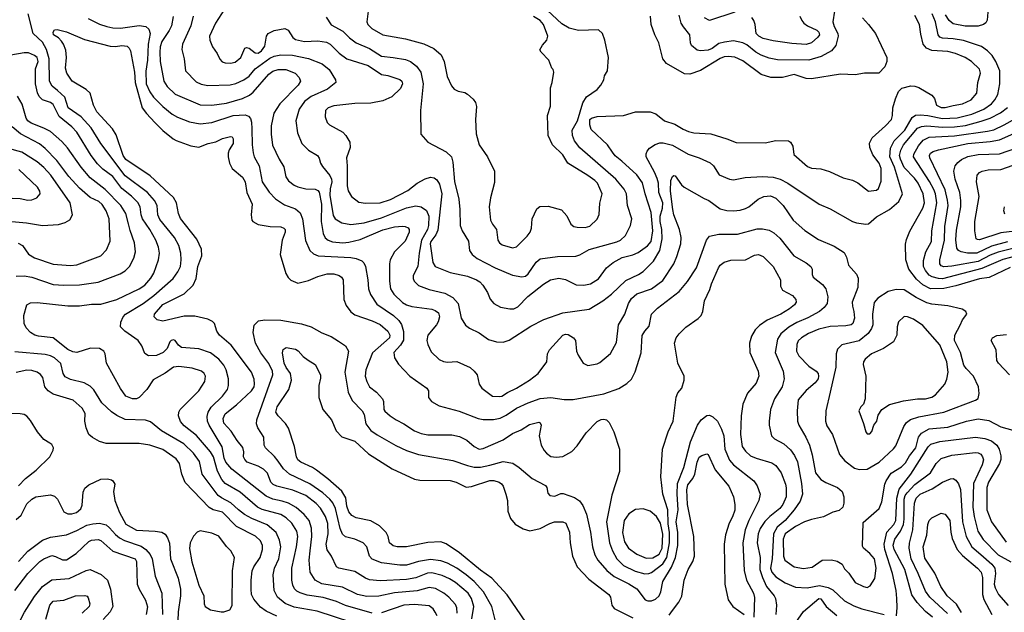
# Model space of a CAD drawing. Extents: x 997026 to 1115308, y 536381 to 619039.
# Tile 468 of 484: x 1073912 to 1081351, y 580351 to 584830. Entities that reach past the tile are written whole.
import ezdxf

# ---------------------------------------------------------------- set-up
doc = ezdxf.new("R2010")
doc.units = 0

msp = doc.modelspace()

# ---------------------------------------------------------------- linework, layer by layer
at = {"layer": '0CON20XD'}
for points in [[(1077217.1, 580345), (1077214, 580385), (1077205, 580409.4), (1077154.5, 580465), (1077117.5, 580495), (1077055, 580530), (1077005, 580539.7), (1076915, 580514.3), (1076745, 580498.2), (1076625, 580472.6), (1076535, 580469.7), (1076465, 580486), (1076351.2, 580541.2), (1076195, 580565.3), (1076143.6, 580595), (1076106.8, 580655), (1076100, 580745), (1076107.6, 580815), (1076119.7, 580925), (1076115.8, 580985.8), (1076098.5, 581045), (1076061.6, 581091.6), (1076002.1, 581142.1), (1075942.2, 581175), (1075895, 581191.9), (1075825, 581205.7), (1075775, 581229.7), (1075515, 581432.9), (1075469.5, 581485), (1075458.3, 581515), (1075442.8, 581602.8), (1075343.1, 581765), (1075331.5, 581795), (1075328.6, 581831.4), (1075335.4, 581865), (1075359, 581901), (1075443.6, 581985), (1075481.5, 582035), (1075491.1, 582065), (1075490.3, 582115), (1075472.9, 582182.9), (1075455, 582218.9), (1075417.3, 582265), (1075353.2, 582313.2), (1075265, 582342.2), (1075135, 582353.6), (1075110.9, 582370.9), (1075085.7, 582405), (1075075, 582409.4), (1075056.7, 582405), (1075046, 582395), (1075027.5, 582345), (1074997.1, 582315), (1074945, 582291.8), (1074885, 582288.8), (1074856.7, 582306.7), (1074835, 582366), (1074807.1, 582405), (1074706.3, 582476.3), (1074675, 582510), (1074676.9, 582545), (1074694.4, 582585), (1074710.5, 582605), (1074845, 582684.7), (1074925, 582745.3), (1075072.5, 582875), (1075106.4, 582923.6), (1075126.1, 582965), (1075133.3, 583015), (1075129.3, 583065), (1075113.4, 583123.4), (1075082.5, 583185), (1074969.9, 583319.9), (1074957.2, 583355), (1074950.6, 583425), (1074930.6, 583465), (1074878.5, 583525), (1074709.2, 583649.2), (1074525, 583895.5), (1074452.1, 584012.1), (1074376.1, 584095), (1074277.9, 584165), (1074252.7, 584245), (1074197.5, 584295), (1074157.2, 584327.2), (1074138.2, 584365), (1074133.9, 584535), (1074114.6, 584604.6), (1074085, 584659.7), (1074013.5, 584725), (1073975.6, 584875.6)], [(1075224.2, 584855.8), (1075204.7, 584785), (1075141.2, 584645), (1075137.1, 584605), (1075155.5, 584535), (1075164.4, 584445), (1075245, 584361.5), (1075284.1, 584344.1), (1075335, 584333.1), (1075502.9, 584337.1), (1075545, 584348.7), (1075606.9, 584376.9), (1075645, 584402.7), (1075692, 584458), (1075801.6, 584538.4), (1075835, 584555.8), (1075885, 584565.7), (1075973.2, 584563.2), (1076095, 584537.8), (1076197.7, 584497.7), (1076250.4, 584455), (1076299.2, 584375), (1076300, 584355), (1076237.8, 584305), (1076115, 584249.3), (1076065, 584211.8), (1076023.4, 584155), (1075999.2, 584065), (1076011.5, 583975), (1076043.3, 583895), (1076093.9, 583843.9), (1076162, 583805), (1076175, 583782.5), (1076184, 583745), (1076199.6, 583719.6), (1076255, 583651.9), (1076267.3, 583625), (1076269.4, 583605), (1076257.4, 583552.6), (1076254.8, 583505), (1076281.5, 583351.5), (1076296, 583326), (1076346, 583295), (1076415, 583281.1), (1076515, 583294.3), (1076645, 583331.7), (1076835, 583407.7), (1076905, 583422.8), (1076945, 583416.1), (1076985, 583388.9), (1077003.2, 583345), (1077001.4, 583275), (1076993.3, 583245), (1076948.6, 583165), (1076929.3, 583065), (1076920.9, 582965), (1076885, 582896), (1076884.2, 582875), (1076891.6, 582855), (1076925, 582821.1), (1077005, 582792.1), (1077125, 582763.3), (1077185, 582730.5), (1077224.5, 582685), (1077247.8, 582575), (1077280.9, 582520.9), (1077309.7, 582499.7), (1077385, 582462.5), (1077453.6, 582413.6), (1077515, 582394.5), (1077565, 582392.5), (1077611.4, 582408.6), (1077774, 582515), (1077872, 582565), (1078015, 582614.5), (1078215, 582643.5), (1078318.6, 582705), (1078383.5, 582755), (1078492, 582858), (1078586.5, 582903.5), (1078622.1, 582927.9), (1078700.4, 583005), (1078747.8, 583085), (1078767.4, 583175), (1078764.8, 583245), (1078752.5, 583305), (1078751.2, 583345), (1078769.1, 583405), (1078772, 583445), (1078741.7, 583525), (1078738.8, 583595), (1078729.5, 583629.5), (1078709, 583679), (1078645.4, 583795), (1078644.6, 583815.4), (1078652.4, 583837.6), (1078670.4, 583859.6), (1078712.6, 583887.4), (1078749.8, 583900.2), (1078775, 583900.8), (1078845, 583881.5), (1078963.3, 583813.2), (1079046.5, 583786.5), (1079128.1, 583748.1), (1079154.4, 583725), (1079197.7, 583657.7), (1079275, 583624.5), (1079305, 583620.5), (1079392.9, 583637.1), (1079525, 583646), (1079605, 583639.3), (1079658, 583625), (1079715, 583595.4), (1079953.8, 583435), (1080035, 583401.9), (1080205, 583305.7), (1080235, 583295.7), (1080305, 583284.5), (1080325, 583287.8), (1080385, 583341.2), (1080485, 583395.5), (1080554.6, 583455.4), (1080583.5, 583515), (1080522.1, 583715), (1080487.7, 583795), (1080491.9, 583858.1), (1080520.3, 583915), (1080600, 583995), (1080655, 584090), (1080681.7, 584108.3), (1080715, 584111.6), (1080773.5, 584106.5), (1080885, 584084.8), (1080995, 584088.5), (1081105, 584116), (1081197.3, 584155), (1081254.8, 584195.2), (1081280.7, 584225), (1081303.8, 584265), (1081316.8, 584345), (1081317.1, 584442.9), (1081287.1, 584515), (1081259.5, 584559.5), (1081225, 584596.2), (1081179, 584629), (1081043.5, 584673.5), (1080965, 584686.4), (1080885, 584690), (1080865, 584698.9), (1080850.8, 584715), (1080830.5, 584815), (1080805.3, 584875)], [(1075460.7, 584909.3), (1075391.9, 584805), (1075347.5, 584705), (1075349.2, 584675), (1075368, 584625), (1075404.6, 584574.6), (1075425, 584531.2), (1075442, 584512), (1075463.6, 584503.6), (1075505, 584501.1), (1075539.8, 584510.2), (1075584, 584545), (1075613.8, 584615), (1075625, 584621.2), (1075645, 584616.2), (1075690.2, 584580.2), (1075715, 584576.2), (1075739.6, 584595), (1075765, 584630.6), (1075778.2, 584705), (1075790.8, 584725), (1075835, 584748.9), (1075915, 584763.4), (1075940.5, 584750.5), (1075975, 584695.5), (1075995, 584679.6), (1076065, 584666.7), (1076165, 584671.3), (1076229.3, 584659.3), (1076258.1, 584645), (1076325, 584576.5), (1076385, 584535.5), (1076545, 584485.4), (1076645, 584415.6), (1076695, 584408.6), (1076785, 584377.1), (1076799.2, 584365), (1076804.2, 584345), (1076789.3, 584310.7), (1076725, 584247.5), (1076655, 584218.1), (1076565, 584200.6), (1076445, 584197.8), (1076285, 584179.5), (1076243.8, 584165), (1076222, 584145), (1076220, 584095), (1076235, 584053.3), (1076253.3, 584035), (1076355, 583980), (1076376.3, 583956.3), (1076405.6, 583905), (1076408.1, 583865), (1076380.8, 583785), (1076387.1, 583725), (1076387.5, 583575), (1076395, 583537.5), (1076418.8, 583495), (1076475, 583452), (1076525, 583444.4), (1076635, 583447.1), (1076715, 583472.2), (1076845, 583538.1), (1076915, 583595.7), (1076975, 583627.5), (1077015, 583640), (1077043.8, 583636.2), (1077065, 583621.2), (1077085, 583586.2), (1077102.3, 583515), (1077071.5, 583238.5), (1077055.8, 583204.2), (1077018.4, 583155), (1077014.1, 583135), (1077034.5, 582994.5), (1077051.2, 582965), (1077165, 582919.5), (1077295, 582891.2), (1077363.8, 582865), (1077389.3, 582849.3), (1077412.5, 582825), (1077447.4, 582767.4), (1077466.8, 582716.8), (1077495.5, 582685.5), (1077545, 582658.6), (1077615.5, 582645.5), (1077645, 582645.5), (1077675, 582658.9), (1077751.9, 582738.1), (1077868.9, 582831.1), (1077923.3, 582865), (1077985, 582876.7), (1078035, 582866.9), (1078116.9, 582826.9), (1078175, 582823.8), (1078225, 582833.6), (1078285, 582872.9), (1078345.6, 582955), (1078395, 582994.4), (1078465, 583031.8), (1078545, 583052.3), (1078585, 583070.8), (1078655, 583120), (1078682.2, 583155), (1078695.2, 583235), (1078683.6, 583373.6), (1078637.5, 583515), (1078618.4, 583598.4), (1078575, 583658.2), (1078462.1, 583762.1), (1078410.5, 583800.5), (1078391.2, 583828.8), (1078354.5, 583884.5), (1078229.7, 583999.7), (1078219.2, 584035), (1078220, 584075), (1078233.3, 584085), (1078275, 584097.8), (1078475, 584107.1), (1078565, 584132.9), (1078675, 584132.9), (1078718.3, 584118.3), (1078785, 584067.1), (1078860.9, 584040.9), (1078925, 584002.2), (1078965.5, 583985.5), (1079005, 583974.4), (1079135, 583968.6), (1079255, 583930.8), (1079325, 583902), (1079545, 583900), (1079625, 583917.5), (1079720, 583915), (1079736.7, 583905), (1079753.3, 583875), (1079761.7, 583811.7), (1079865, 583720), (1079895, 583707.5), (1079965, 583704.3), (1080031.9, 583681.9)], [(1076547.1, 584915), (1076534.3, 584815), (1076543.1, 584793.1), (1076572.5, 584765), (1076655, 584716.7), (1076827.5, 584685), (1076966.9, 584646.9), (1077042, 584612), (1077095.5, 584565.5), (1077120, 584515), (1077141.7, 584401.7), (1077175, 584330), (1077195, 584306.2), (1077225, 584291.2), (1077275, 584280), (1077295, 584266.7), (1077339.7, 584229.7), (1077356.2, 584205), (1077362.5, 584175), (1077356.2, 584075), (1077361.2, 583968.8), (1077384, 583885), (1077446.2, 583795), (1077498.8, 583685), (1077499.5, 583600.5), (1077469.2, 583485), (1077460, 583415), (1077470, 583315), (1077484.5, 583284.5), (1077516, 583245), (1077524, 583165), (1077536.2, 583145), (1077558.3, 583128.3), (1077635, 583106.2)], [(1077705, 582887.5), (1077735, 582892.2), (1077755, 582908.6), (1077815, 582998.5), (1077845, 583022.1), (1077975, 583040.8), (1078115, 583041.8), (1078145, 583052.5), (1078215, 583093.1), (1078425, 583151.8), (1078451.4, 583165), (1078490.2, 583199.8), (1078526.7, 583275), (1078537.5, 583325), (1078504.4, 583425.6), (1078497.5, 583515), (1078479.4, 583549.4), (1078416, 583626), (1078145, 583860.9), (1078105, 583915.6), (1078088.3, 583955), (1078086.7, 583995), (1078125.7, 584065), (1078166.8, 584203.2), (1078195, 584248.2), (1078275, 584303.1), (1078304.3, 584335), (1078326.2, 584375), (1078330, 584405), (1078353.3, 584445), (1078360, 584545), (1078332.9, 584675), (1078315, 584726.7), (1078285, 584754), (1078135, 584748.2), (1078065, 584765.9), (1078009.3, 584799.3), (1077861.1, 584935)], [(1080067.6, 584895), (1080056.2, 584815), (1080065, 584778), (1080093.5, 584725), (1080095.5, 584705), (1080077.8, 584635), (1080045.6, 584595), (1079968.6, 584551.4), (1079875, 584524.2), (1079637.6, 584527.6), (1079575, 584538.6), (1079515, 584562.1), (1079473.1, 584585), (1079405, 584639.7), (1079374.8, 584654.8), (1079305, 584669.5), (1079238.3, 584661.7), (1079195, 584650.6), (1079145, 584613.6), (1079115, 584599.5), (1079055.3, 584595.3), (1079030.9, 584600.9), (1078987.8, 584635), (1078980.5, 584655), (1078976.5, 584715), (1078926.4, 584776.4), (1078910.4, 584805), (1078895.4, 584865)], [(1079315, 584888.2), (1079125, 584824.5), (1079087.1, 584845)], [(1081226.6, 584886.6), (1081223.1, 584826.9), (1081212.1, 584807.9), (1081193.8, 584795), (1081155, 584780.9), (1081055, 584781.8), (1080965, 584800.3), (1080935, 584825.3), (1080906.8, 584866.8)], [(1074428.8, 584838.8), (1074515, 584796.7), (1074569.7, 584779.7), (1074615, 584768.2), (1074675, 584765.7), (1074816, 584786), (1074865, 584778.9), (1074888.9, 584758.9), (1074897.5, 584725), (1074881.7, 584645), (1074879, 584525), (1074865, 584442.5), (1074869, 584345), (1074894.8, 584284.8), (1074923.9, 584245), (1074993.9, 584173.9), (1075065, 584116.9), (1075104.2, 584094.2), (1075195, 584058.5), (1075275, 584042), (1075365, 584054.1), (1075526.2, 584105), (1075615, 584110.4), (1075640.4, 584100.4), (1075655, 584084.2), (1075664, 584055), (1075666.6, 584005), (1075667.5, 583885), (1075675.4, 583825), (1075684.6, 583795), (1075721.5, 583725), (1075743.9, 583605), (1075796.2, 583526.2), (1075845, 583476.5), (1075911.8, 583431.8), (1075995, 583401.1), (1076031.1, 583371.1), (1076048.9, 583325), (1076072.4, 583162.4), (1076104.4, 583085), (1076131.6, 583061.6), (1076166.4, 583046.4), (1076413.4, 583033.4), (1076455.2, 583025.2), (1076497.1, 583007.1), (1076512.1, 582992.1), (1076524.7, 582964.7), (1076541.8, 582865), (1076546.9, 582795), (1076562.7, 582752.7), (1076610.5, 582680.5), (1076735.4, 582595), (1076776.6, 582556.6), (1076797.1, 582527.1), (1076812.4, 582472.4), (1076811.6, 582408.4), (1076790.5, 582369.5), (1076738.2, 582315), (1076743.6, 582275), (1076775, 582226), (1076860.8, 582135), (1076988, 582045), (1077000, 582025), (1077002, 581975), (1077024, 581945), (1077080.9, 581910.9), (1077232.4, 581872.4), (1077375, 581815.5), (1077415, 581807.9), (1077491.5, 581808.5), (1077541.3, 581818.7), (1077588.3, 581841.7), (1077666.5, 581895), (1077755, 581935.3), (1077845, 581966.6), (1077925, 581975.4), (1078025, 581958.6), (1078095, 581958.6), (1078325, 582001.2), (1078437.8, 582042.2), (1078499.8, 582080.2), (1078535.6, 582114.4), (1078562.4, 582167.6), (1078607.2, 582312.8), (1078615, 582442.5), (1078634.5, 582475.5), (1078669.2, 582515), (1078685.6, 582605), (1078730.1, 582649.9), (1078895, 582775.5), (1078958.6, 582851.4), (1079024.7, 582955.3), (1079102.5, 583165), (1079125, 583194.2), (1079195, 583208.5), (1079335, 583209.7), (1079485, 583248.5), (1079525, 583249.1), (1079575, 583238.9), (1079610.5, 583220.5), (1079655, 583177.8), (1079760.6, 583045), (1079855, 582992.2), (1079889.2, 582965), (1079899.2, 582945), (1079900.8, 582905), (1079908, 582885), (1079977.6, 582827.6), (1080001.9, 582795), (1080017.8, 582735), (1080013.1, 582685), (1079990.6, 582655), (1079955.3, 582624.7), (1079866.3, 582576.3), (1079785, 582542.3), (1079722.5, 582507.5), (1079663.4, 582456.6), (1079637.7, 582415), (1079620, 582315), (1079681.5, 582175), (1079687.7, 582115), (1079674.2, 582054.2), (1079615.5, 581965), (1079584.5, 581885), (1079574.4, 581795), (1079574.4, 581765), (1079591.4, 581685), (1079615, 581663.3), (1079685, 581623.5), (1079735, 581579.1), (1079767.2, 581537.2), (1079787.9, 581487.9), (1079819, 581325), (1079826.1, 581245), (1079809.9, 581190.1), (1079765, 581125.5)], [(1075070.9, 584855), (1075058.7, 584785), (1075041.5, 584748.5), (1074985, 584665.6), (1074973.3, 584625), (1074970.5, 584585), (1074973.8, 584513.8), (1075000.9, 584365), (1075027.5, 584325), (1075087.9, 584267.9), (1075275, 584187.1), (1075365, 584184.6), (1075475, 584199.3), (1075595, 584233.5), (1075649.5, 584260.5), (1075676.5, 584283.5), (1075795, 584418.1), (1075825, 584441.8), (1075865, 584454.6), (1075924.1, 584454.1), (1075994, 584425), (1076024.4, 584394.4), (1076034.3, 584365), (1076015.6, 584335), (1075877.1, 584195), (1075833.3, 584125), (1075811.1, 584028.9), (1075811.5, 583965), (1075821.9, 583881.9), (1075872.5, 583775), (1075907.9, 583717.9), (1075922.6, 583642.6), (1075943.1, 583613.1), (1075985, 583580), (1076015, 583566.5), (1076075, 583551.5), (1076145, 583549.1), (1076165, 583538.9), (1076175, 583525.7), (1076192.3, 583435), (1076188.8, 583305), (1076205.3, 583215.3), (1076220.7, 583180.7), (1076242.9, 583162.9), (1076275, 583151.6), (1076355, 583144.7), (1076400.2, 583149.8), (1076485, 583170), (1076655, 583241.1), (1076743.3, 583265), (1076805, 583270), (1076825, 583268.1), (1076847, 583257), (1076854.3, 583245), (1076854.4, 583225), (1076824.6, 583155.4), (1076745, 583075.8), (1076711.9, 583015), (1076706.9, 582985), (1076706.9, 582855), (1076714.5, 582795), (1076740, 582755), (1076805, 582693.1), (1076835, 582674.5), (1076875, 582661.5), (1077025, 582642.1), (1077052.5, 582632.5), (1077075.6, 582615), (1077084.4, 582585), (1077073.6, 582546.4), (1077062.5, 582525), (1076996.9, 582445), (1076989.4, 582405), (1076995.6, 582375.6), (1077020.9, 582320.9), (1077080.9, 582260.9), (1077115, 582247.5), (1077145, 582242.9), (1077215, 582245.6), (1077315, 582202), (1077346, 582175), (1077368, 582145), (1077384, 582075), (1077403.8, 582045), (1077484.4, 581984.4), (1077538.8, 581981.2), (1077555, 581984.2), (1077597.2, 582012.8), (1077665, 582045.7), (1077765, 582105.6), (1077830, 582155), (1077896, 582245), (1077900, 582305), (1077914, 582335), (1078015, 582445.8), (1078035, 582454), (1078055, 582452), (1078096.7, 582425), (1078111.2, 582405), (1078119.2, 582325), (1078130.8, 582295), (1078170.8, 582235), (1078205, 582217.1), (1078275, 582229.2), (1078295, 582240), (1078375, 582308), (1078420.8, 582389.2), (1078436.1, 582525), (1078485.4, 582605), (1078512.4, 582685), (1078535, 582722.5), (1078575, 582757.7), (1078685, 582795.4), (1078771.5, 582858.5), (1078855.8, 582984.2), (1078878.5, 583041.5), (1078907.1, 583135), (1078910.9, 583185), (1078897.5, 583245), (1078853.8, 583355), (1078845.9, 583395.9), (1078830, 583535), (1078832.8, 583615), (1078845, 583646.2), (1078855, 583653.8), (1078865, 583651.2), (1078912.5, 583582.5), (1078933.9, 583563.9), (1079085, 583479.4)], [(1076228.3, 584848.3), (1076265, 584790.8), (1076353.7, 584743.7), (1076405, 584692.1), (1076455, 584655.4), (1076555, 584612.4), (1076645, 584555.9), (1076735, 584544), (1076828.3, 584528.3), (1076864.3, 584514.3), (1076910.2, 584480.2), (1076943.8, 584435), (1076959.6, 584345), (1076940.6, 584145), (1076943.8, 583965), (1076995, 583904), (1077135, 583832.2), (1077174.6, 583794.6), (1077184.6, 583754.6), (1077196.6, 583606.6), (1077230, 583475), (1077238.8, 583395), (1077241.5, 583275), (1077254.4, 583235), (1077303.9, 583156.1), (1077310, 583085), (1077331.4, 583055), (1077368.6, 583025), (1077504.8, 582954.8), (1077635, 582898.8), (1077705, 582887.5)], [(1077635, 583106.2), (1077665, 583114), (1077746.2, 583195), (1077768, 583225), (1077778.8, 583255), (1077784, 583325), (1077820.3, 583399.7), (1077842.7, 583417.3), (1077905, 583420), (1078005, 583392.5), (1078047.2, 583347.2), (1078075.5, 583285.5), (1078098.3, 583268.3), (1078125, 583261.1), (1078185, 583260.5), (1078220.2, 583269.8), (1078275, 583322), (1078290.9, 583359.1), (1078295.6, 583444.4), (1078313.1, 583515), (1078276.7, 583595), (1078258.6, 583615), (1078205, 583653.5), (1078052.5, 583745), (1078015, 583809.2), (1077938, 583885), (1077904, 583955), (1077900, 584105), (1077923.6, 584176.4), (1077923.8, 584315), (1077936.2, 584355), (1077948.8, 584435), (1077943.3, 584455), (1077933.8, 584465), (1077910, 584525), (1077852.5, 584585), (1077843, 584603), (1077861.2, 584638.8), (1077894.2, 584675.8), (1077902.9, 584705), (1077868.8, 584795), (1077843.5, 584825), (1077795, 584854.6)], [(1080280.8, 584845), (1080325, 584793.3), (1080378, 584725), (1080464.2, 584545), (1080464.3, 584515), (1080449.2, 584475), (1080404.1, 584425.9), (1080295, 584426.9), (1080225, 584413.1), (1080115, 584418.5), (1079895, 584382.2), (1079855, 584386.5), (1079765, 584416.4), (1079676.7, 584393.3), (1079586.6, 584393.4), (1079515, 584416.9), (1079375, 584520), (1079315, 584547.9), (1079265, 584551.5), (1079235, 584548.5), (1079205, 584536.2), (1079055, 584445.5), (1078975, 584418.1), (1078935, 584421.4), (1078799.7, 584499.7), (1078772, 584535), (1078741.4, 584655), (1078711.4, 584715), (1078684.2, 584795), (1078677.7, 584857.7)], [(1079807.6, 584857.6), (1079822.5, 584825), (1079836, 584805), (1079863.5, 584783.5), (1079935, 584750), (1079949.4, 584735), (1079954.4, 584715), (1079942.9, 584697.1), (1079895, 584655.8), (1079855, 584643.5), (1079745, 584649.4), (1079605, 584669.5), (1079528.9, 584688.9), (1079495.8, 584705), (1079475.6, 584725), (1079468.9, 584795), (1079460, 584825), (1079445, 584847.1)], [(1080031.9, 583681.9), (1080135, 583635.8), (1080205, 583617.5), (1080245, 583598), (1080325, 583533.8), (1080385, 583542), (1080402, 583555), (1080420.2, 583609.8), (1080422, 583705), (1080405, 583746.9), (1080358.3, 583808.3), (1080334.4, 583865), (1080332.4, 583897.6), (1080352.4, 583937.6), (1080455, 584028.6), (1080498.1, 584075), (1080506.9, 584105), (1080508.1, 584165), (1080528.5, 584231.5), (1080551.3, 584288.7), (1080578.1, 584311.9), (1080645, 584329.5), (1080675, 584328.5), (1080705, 584319.1), (1080805, 584260), (1080824.3, 584235), (1080839.2, 584185), (1080875, 584165.5), (1080905, 584165.5), (1080965, 584182.9), (1081036, 584194), (1081101.9, 584225), (1081144.4, 584275), (1081150.5, 584355), (1081171.2, 584425), (1081165, 584455.8), (1081104.7, 584514.7), (1081054.7, 584544.7), (1080982, 584575), (1080925, 584589.6), (1080805, 584596.7), (1080764.5, 584614.5), (1080739.2, 584645), (1080720.3, 584720.3), (1080710.4, 584795), (1080675, 584862.5)], [(1077328.3, 580301.7), (1077344.1, 580395), (1077325, 580454.3), (1077300.7, 580495), (1077205.2, 580575.2), (1077158.9, 580605), (1077105, 580629.4), (1077025, 580650.3), (1076992.8, 580647.2), (1076905, 580611.6), (1076835, 580599.3), (1076635, 580589.7), (1076555, 580595.5), (1076525, 580608.5), (1076445, 580660.4), (1076324.6, 580684.6), (1076305, 580694.2), (1076268.2, 580775), (1076235, 580822.9), (1076227.8, 580865), (1076244, 580945), (1076241.3, 581021.3), (1076222.7, 581075), (1076185, 581137.9), (1076152.5, 581172.5), (1076074.4, 581234.4), (1075975, 581273.7), (1075855.4, 581304.6), (1075827.4, 581317.4), (1075809.5, 581335), (1075783.5, 581403.5), (1075755, 581432.5), (1075715, 581456.2), (1075631.9, 581485), (1075613.1, 581505), (1075604.3, 581525), (1075605.6, 581565), (1075597, 581597), (1075555, 581650), (1075510.7, 581720.7), (1075455, 581780), (1075449.1, 581815), (1075465, 581850.8), (1075550.1, 581919.9), (1075664.2, 582025.8), (1075683.5, 582055), (1075687.5, 582075), (1075682.8, 582112.8), (1075664.5, 582165), (1075510.7, 582370.7), (1075421.9, 582445), (1075402.5, 582475), (1075383.4, 582533.4), (1075369.8, 582549.8), (1075335, 582566.5), (1075235, 582589.5), (1075155, 582588.9), (1074995, 582551.9), (1074952.1, 582562.1), (1074929.2, 582585), (1074931.9, 582605), (1074995, 582678.9), (1075155, 582758.5), (1075223.5, 582825), (1075245.3, 582874.7), (1075258.2, 582965), (1075288.5, 583045), (1075285, 583096.7), (1075251.5, 583171.5), (1075127, 583327), (1075111.5, 583365), (1075096.7, 583445), (1075075, 583485.6), (1074899.3, 583649.3), (1074715, 583773.1), (1074695.3, 583805), (1074641.2, 583961.2), (1074614.5, 584005), (1074494.6, 584135), (1074468.8, 584185), (1074445, 584275.6), (1074415, 584302.9), (1074308.6, 584365), (1074267.8, 584425), (1074259.5, 584465), (1074266.9, 584545), (1074259.7, 584599.7), (1074244.2, 584644.2), (1074227.9, 584667.9), (1074204.3, 584694.3), (1074168.8, 584715), (1074164.4, 584735), (1074175, 584753.3), (1074195, 584756.2), (1074265, 584738.6), (1074400.7, 584680.7), (1074595, 584630), (1074635, 584626.9), (1074685, 584636.5), (1074725, 584630), (1074740.6, 584615), (1074749.5, 584595), (1074780, 584435), (1074785.9, 584355), (1074837.9, 584165), (1074870.2, 584120.2), (1074933.4, 584053.4), (1074995, 583991.9), (1075071.1, 583931.1), (1075095, 583916.7), (1075205, 583876.9), (1075265, 583866.9), (1075336.4, 583893.6), (1075395, 583906.9), (1075445, 583931.4), (1075505, 583948), (1075516.7, 583945), (1075525, 583930), (1075525.6, 583895), (1075493.8, 583846.2), (1075487.5, 583822.5), (1075486.7, 583795), (1075496.5, 583746.5), (1075517.5, 583705), (1075595, 583640.6), (1075616.5, 583605), (1075628.1, 583525), (1075667.8, 583435), (1075662, 583355), (1075666.2, 583315), (1075674.2, 583304.2), (1075715, 583281.2), (1075805, 583267.5), (1075885, 583264.3), (1075908.8, 583255), (1075917.5, 583245), (1075918.6, 583225), (1075895.6, 583164.4), (1075880, 583055), (1075923, 582913), (1075940.9, 582880.9), (1075960.9, 582860.9), (1076015, 582840), (1076095, 582858.6), (1076165, 582890), (1076235, 582908.5), (1076285, 582910), (1076325, 582898), (1076344.2, 582884.2), (1076355.8, 582865), (1076360.8, 582715), (1076379.7, 582669.7), (1076413, 582623), (1076445, 582599.4), (1076575, 582554.6), (1076635, 582526.9), (1076695, 582475.8), (1076709.5, 582445), (1076705.5, 582425), (1076578.3, 582311.7), (1076526.5, 582185), (1076522.5, 582135), (1076534.5, 582095), (1076555, 582056), (1076608.8, 582015), (1076652.5, 581965), (1076660, 581945), (1076664.2, 581885), (1076672.1, 581872.1), (1076711.2, 581835), (1076756.5, 581806.5), (1076815, 581776.9), (1076895, 581722.5), (1076945, 581703.5), (1076995, 581692.7), (1077177, 581693), (1077235, 581680), (1077291.7, 581651.7), (1077345, 581603.3), (1077385, 581584.5), (1077415, 581588.9), (1077565, 581654.4), (1077635, 581701.9), (1077700.6, 581729.4), (1077765, 581770.8), (1077835, 581788.8), (1077845, 581782.5), (1077851.2, 581765), (1077836.2, 581685), (1077852, 581615), (1077874.3, 581574.3), (1077893.2, 581553.2), (1077925, 581528.8), (1077965, 581522.5), (1078015, 581528), (1078085, 581566), (1078125, 581610), (1078193, 581707), (1078275, 581794), (1078305, 581809.2), (1078325, 581810), (1078345, 581806), (1078365, 581786.7), (1078400.8, 581715), (1078443.8, 581585), (1078443.8, 581415), (1078385, 581237.5), (1078345.4, 581034.6), (1078367.6, 580875), (1078391.8, 580815), (1078425, 580755.5), (1078475.5, 580705), (1078562.8, 580662.8), (1078635, 580642.9), (1078665, 580644.1), (1078685, 580652.9), (1078771.9, 580718.1), (1078800.8, 580765), (1078820.8, 580875), (1078820.7, 580955), (1078811.1, 581018.9), (1078809.2, 581125), (1078772.3, 581245), (1078755.6, 581375), (1078770, 581585), (1078811.4, 581715), (1078850, 581795), (1078871.7, 581978.3), (1078885, 582010), (1078913.9, 582046.1), (1078933.9, 582106.1), (1078933.8, 582135), (1078884.2, 582235), (1078860, 582385), (1078872, 582425), (1078894, 582455), (1078944.5, 582505.5), (1079037.6, 582572.4), (1079060, 582595), (1079072.5, 582625), (1079087.1, 582705), (1079127.8, 582792.2), (1079139.5, 582835), (1079192.2, 582955), (1079205.8, 582975), (1079235, 582997.5), (1079285, 583012.9), (1079395, 583015.6), (1079465, 583050.8), (1079495, 583055.8), (1079530.2, 583040.2), (1079604.3, 582965), (1079660, 582865), (1079661.2, 582815), (1079675, 582786.7), (1079750, 582745), (1079777.5, 582715), (1079778, 582695), (1079767.5, 582675), (1079728, 582645), (1079662, 582605), (1079560.2, 582559.8), (1079500.6, 582519.4), (1079470, 582485), (1079442.6, 582437.4), (1079427.1, 582385), (1079429.4, 582315), (1079490.8, 582175), (1079495.8, 582135.8), (1079476.5, 582083.5), (1079411.3, 582008.7), (1079375.7, 581925), (1079362.2, 581835), (1079359.1, 581695), (1079371.8, 581605), (1079395, 581568.1), (1079434, 581534), (1079476.2, 581515), (1079595, 581480), (1079625, 581460.8), (1079664.3, 581405), (1079698.8, 581318.8), (1079703.1, 581293.1), (1079702.2, 581225), (1079679.3, 581165), (1079655, 581135.5), (1079578.8, 581075), (1079542.7, 581037.3), (1079506.1, 580985), (1079491.2, 580945), (1079483.1, 580875), (1079505.8, 580765), (1079504.8, 580675), (1079523.5, 580613.5), (1079555.5, 580545.5), (1079612.2, 580475), (1079621.9, 580455), (1079630, 580405), (1079624.2, 580335)], [(1076575, 580345.4), (1076375, 580401.8), (1076305, 580432.2), (1076205, 580464.1), (1076085, 580481.8), (1076031.9, 580498.1), (1076005, 580510.5), (1075988.5, 580528.5), (1075976.1, 580555), (1075968, 580595), (1075969.1, 580685), (1076004.7, 580845), (1076013.1, 580925), (1076005.9, 580965), (1075967.9, 581025), (1075925, 581066.2), (1075885, 581090), (1075745, 581128.9), (1075708.5, 581145), (1075578.1, 581258.1), (1075464.5, 581325), (1075439.7, 581355), (1075408, 581418), (1075377.4, 581525), (1075355, 581564.6), (1075247.8, 581687.8), (1075155, 581760.5), (1075127.5, 581792.5), (1075112.2, 581835), (1075115.6, 581865), (1075125.4, 581884.6), (1075265, 582025.7), (1075311.4, 582095), (1075315.7, 582135), (1075305.7, 582155), (1075285, 582174.4), (1075215, 582195.6), (1075115, 582208.5), (1075075, 582203.5), (1075011.1, 582158.9), (1074921.9, 582108.1), (1074873.1, 582035), (1074815, 581975.6), (1074795, 581964.4), (1074765, 581964.4), (1074715, 581986), (1074673.6, 582043.6), (1074567.5, 582235), (1074558, 582305), (1074548, 582325), (1074515, 582344.3), (1074447.6, 582347.6), (1074345, 582315.5), (1074315, 582319.6), (1074276.9, 582336.9), (1074165, 582425.6), (1074055, 582438.5), (1074026.4, 582446.4), (1073994, 582465), (1073961.1, 582501.1), (1073947.1, 582535), (1073942.5, 582595), (1073965.9, 582674.1), (1073995, 582690.8), (1074045, 582692.9), (1074275, 582666.7), (1074365, 582666.7), (1074455, 582679.1), (1074525, 582680.9), (1074645, 582715.5), (1074815.6, 582795), (1074856.7, 582825), (1074903.6, 582876.4), (1074925, 582914), (1074961.8, 583015), (1074967.7, 583065), (1074961.3, 583111.3), (1074941.8, 583165), (1074896, 583245), (1074840, 583325), (1074829.6, 583355), (1074823.1, 583415), (1074805, 583449.5), (1074757.5, 583497.5), (1074685.2, 583555.2), (1074615, 583644), (1074540.9, 583700.9), (1074500.9, 583740.9), (1074453.2, 583805), (1074345, 583980), (1074305, 584020.8), (1074209.7, 584099.7), (1074165, 584190.3), (1074145, 584203.4), (1074085.6, 584225), (1074059.3, 584249.3), (1074047, 584277), (1074031.7, 584345), (1074030.7, 584459.3), (1074051.5, 584515), (1074045, 584544), (1074025, 584559.4), (1073979.3, 584579.3), (1073945, 584580.6), (1073845, 584561.4)], [(1073885, 582892.3), (1073945, 582893.2), (1074005, 582884.6), (1074165, 582828.2), (1074245, 582823.8), (1074365, 582827.5), (1074505, 582846.4), (1074671.1, 582908.9), (1074708.6, 582931.4), (1074741.1, 582965), (1074775, 583028.8), (1074787.5, 583075), (1074778.8, 583145), (1074745.9, 583235.9), (1074735, 583286.7), (1074715, 583365.7), (1074676.2, 583425), (1074558, 583548), (1074445, 583636.2), (1074376.8, 583715), (1074272.7, 583862.7), (1074230.4, 583910.4), (1074144.4, 583985), (1074095, 584010.9), (1073997.8, 584047.8), (1073972.7, 584065), (1073960.5, 584085), (1073932, 584192), (1073895, 584252.9)], [(1081395, 582957.9), (1081237.3, 582882.7), (1081165, 582872.8), (1080985, 582817.8), (1080895, 582798.7), (1080795, 582797.1), (1080735.8, 582825.8), (1080688.5, 582868.5), (1080629.2, 582945), (1080606.4, 583015), (1080605.5, 583134.5), (1080611.7, 583168.3), (1080638.6, 583231.4), (1080736.9, 583405), (1080748.7, 583445), (1080739.1, 583515), (1080700, 583595), (1080672.5, 583632.5), (1080595, 583713.2), (1080567.2, 583775), (1080560.5, 583805), (1080570.2, 583845), (1080589.6, 583885), (1080695, 584010.3), (1080725, 584024.3), (1080765, 584028.1), (1080885, 584017.2), (1080975, 584020.5), (1081058.2, 584031.8), (1081176.9, 584063.1), (1081245, 584086.6), (1081322.9, 584127.1), (1081375, 584167.7)], [(1081455, 583046.8), (1081341.4, 583018.6), (1081180.7, 582949.3), (1080885, 582872.9), (1080855, 582873.6), (1080806.4, 582886.4), (1080785, 582900.4), (1080755, 582933.9), (1080739.8, 582965), (1080740.3, 583009.7), (1080759.1, 583075), (1080800.6, 583155), (1080804.8, 583235.2), (1080841.3, 583445), (1080831.2, 583515), (1080818.1, 583548.1), (1080786.8, 583606.8), (1080664.6, 583795), (1080666.7, 583815), (1080702.1, 583877.9), (1080739, 583921), (1080785, 583942.5), (1080975, 583952.4), (1081225, 583986.9), (1081271.2, 583998.8), (1081349.5, 584035), (1081435.5, 584084.5)], [(1073900.2, 583140.2), (1073934.5, 583124.5), (1073978.6, 583058.6), (1074025, 583030.9), (1074165, 582982.7), (1074295, 582971.2), (1074345, 582976.5), (1074524.6, 583045.4), (1074568.9, 583091.1), (1074595.6, 583155.6), (1074588.5, 583325), (1074565.9, 583385), (1074535, 583433.5), (1074509.4, 583455), (1074445, 583485.4), (1074365, 583557.1), (1074284.6, 583645), (1074193.8, 583765), (1074105, 583857.3), (1074062.6, 583892.6), (1073917.8, 583967.8), (1073855, 584020)], [(1081415, 583101), (1081305, 583073.2), (1081245, 583050.3), (1081155, 583003.6), (1080955, 582966.7), (1080895, 582962.8), (1080875, 582968.9), (1080864.6, 582985), (1080863.2, 583015), (1080899, 583165), (1080902.6, 583267.4), (1080926.6, 583425), (1080923.1, 583466.9), (1080905.7, 583545), (1080787.7, 583785), (1080785.5, 583805), (1080795, 583821.1), (1080815, 583834.6), (1080854.2, 583845.8), (1081075, 583894.8), (1081245, 583909.4), (1081315, 583921.1), (1081445, 583979.5)], [(1073685, 583321.1), (1073964.6, 583294.6), (1074085, 583274.6), (1074205, 583282.9), (1074255, 583298.6), (1074292.1, 583317.9), (1074312.5, 583355), (1074293.5, 583445), (1074147.3, 583655), (1074095, 583713.9), (1074045, 583756.2), (1073929.3, 583829.3), (1073826.6, 583856.6)], [(1081375, 583151.6), (1081255, 583118.6), (1081145, 583065.6), (1081073.3, 583065), (1081024.7, 583074.8), (1081004.3, 583085), (1080993.8, 583103.8), (1080985.9, 583165.9), (1080990.4, 583239.6), (1081022.1, 583415), (1081023.2, 583465), (1081015.3, 583525), (1080980.4, 583625), (1080970, 583685), (1080980.8, 583725), (1080999.9, 583750.1), (1081027.5, 583772.5), (1081075, 583795.3), (1081155, 583811.4), (1081315, 583816.9), (1081445, 583861.6)], [(1073855, 583481.1), (1073915, 583479.4), (1073975, 583467.1), (1074005, 583470), (1074041.2, 583485), (1074067.1, 583515), (1074065.6, 583535), (1074047.5, 583565), (1073905, 583697.8)], [(1081475, 583236.7), (1081325, 583218.4), (1081165, 583166.7), (1081147.9, 583167.9), (1081139.2, 583175), (1081128.8, 583235), (1081128.5, 583305), (1081162.5, 583495), (1081140.5, 583605), (1081146.9, 583655), (1081163.6, 583676.4), (1081185, 583686.7), (1081230, 583695), (1081325, 583698.5), (1081419.4, 583730.6)], [(1079085, 583479.4), (1079118, 583465), (1079205, 583401.1), (1079255, 583388.9), (1079305, 583386.9), (1079355, 583391.1), (1079397.3, 583402.7), (1079420, 583415), (1079492, 583475), (1079535, 583493.5), (1079585, 583499.5), (1079625, 583481.9), (1079680, 583425), (1079755, 583315.6), (1079845, 583237.1), (1079948.6, 583168.6), (1080065, 583118.9), (1080141.7, 583071.7), (1080160, 583035), (1080174.2, 582975), (1080235, 582906), (1080247.2, 582877.2), (1080244.5, 582805), (1080203.2, 582695), (1080203.3, 582665), (1080214.3, 582625.7), (1080219.5, 582575), (1080205.8, 582535), (1080193.8, 582525), (1080154.6, 582515.4), (1080035, 582511.3), (1079949.2, 582490.8), (1079871.3, 582458.7), (1079819.2, 582425), (1079795, 582404), (1079783.3, 582375), (1079782.5, 582325), (1079798.6, 582288.6), (1079875, 582210.8), (1079930, 582175), (1079944.3, 582155), (1079948.5, 582135), (1079945.3, 582114.7), (1079922.5, 582085), (1079855, 582028.6), (1079795, 581956.2), (1079787, 581873), (1079789.4, 581795), (1079799.4, 581765), (1079852.5, 581675), (1079878.5, 581615), (1079900.6, 581540.6), (1079924.4, 581405), (1079965, 581355.8), (1080002.7, 581332.7), (1080090, 581295), (1080126.2, 581265), (1080140, 581225), (1080140, 581175), (1080131.2, 581145), (1080105, 581121.2), (1080055, 581108), (1079985, 581072.5), (1079895, 581053.3), (1079842, 581035), (1079775, 581000.4), (1079695.6, 580945), (1079681.8, 580905), (1079682, 580775), (1079693.5, 580745), (1079765, 580694.4), (1079835, 580682.2), (1079898.7, 580691.3), (1079975, 580744.2), (1080045, 580747.1), (1080088.8, 580738.8), (1080126.7, 580715), (1080145, 580680), (1080176.8, 580646.8), (1080225.5, 580575.5), (1080286.7, 580545), (1080315, 580539.4), (1080338.5, 580551.5), (1080373.6, 580606.4), (1080382.7, 580685), (1080370.6, 580755), (1080335, 580795.7), (1080288.8, 580835), (1080281.2, 580851.2), (1080285, 581030), (1080405.6, 581135), (1080426.5, 581185), (1080449.8, 581320.2), (1080460, 581345), (1080496.8, 581403.2), (1080575, 581451.5), (1080605, 581480.4), (1080635.8, 581534.2), (1080681.8, 581595), (1080703.9, 581675), (1080725.2, 581704.8), (1080785, 581737.6), (1080925, 581751.6), (1081065.3, 581794.7), (1081155, 581813.8), (1081235, 581800.9), (1081325, 581752.7), (1081415, 581727.5)], [(1081355, 583361.2), (1081348, 583385), (1081352, 583415)], [(1080255, 581430), (1080315, 581433.8), (1080405, 581486.4), (1080515, 581585.6), (1080531.7, 581608.3), (1080591.2, 581755), (1080612.7, 581785), (1080642.6, 581807.4), (1080705, 581828.1), (1080895, 581862.9), (1081135, 581953.6), (1081153.2, 581966.8), (1081162.5, 582005), (1081155.8, 582055), (1081118.5, 582135), (1081062.7, 582192.7), (1081045, 582219.4), (1081020, 582315), (1080975.3, 582405), (1080978.7, 582445), (1081018.3, 582521.7), (1081035, 582562.5), (1081068, 582605), (1081061.2, 582625), (1081033, 582643), (1080925, 582667.5), (1080805, 582680), (1080765, 582690.3), (1080685, 582730.7), (1080595, 582789.2), (1080535, 582790.9), (1080475, 582775.5), (1080395.3, 582724.7), (1080367.6, 582692.4), (1080355.9, 582605), (1080357.8, 582525), (1080347.5, 582495), (1080322.2, 582457.8), (1080255, 582404.1), (1080125, 582372.5), (1080090.6, 582339.4), (1080080.9, 582305), (1080079.2, 582205), (1080035, 582016.2), (1080002.2, 581875), (1080001.1, 581795), (1080011.2, 581761.2), (1080052.5, 581695), (1080106.7, 581545), (1080145.6, 581495), (1080219.8, 581439.8), (1080255, 581430)], [(1080335, 581700), (1080351.7, 581718.3), (1080366.7, 581765), (1080388.8, 581795), (1080398.3, 581841.7), (1080426.2, 581885), (1080485, 581921.9), (1080590.2, 581949.8), (1080695, 581963.5), (1080755.4, 581964.6), (1080805, 581978.1), (1080830.8, 581995), (1080902.9, 582075), (1080917.8, 582112.2), (1080927.1, 582165), (1080916.9, 582245), (1080863.6, 582373.6), (1080735, 582520), (1080665, 582568), (1080620, 582585), (1080594.1, 582585.9), (1080552.3, 582547.7), (1080541.2, 582508.8), (1080539.2, 582445), (1080514.4, 582395.6), (1080438.8, 582345), (1080348, 582305), (1080300.8, 582265), (1080287.1, 582245), (1080285.7, 582225), (1080305.8, 582135), (1080300, 581965), (1080286.7, 581925), (1080266.7, 581905), (1080251.2, 581875), (1080288.3, 581778.3), (1080304, 581715), (1080315, 581700), (1080335, 581700)], [(1077145, 580722.7), (1077095, 580741.2), (1077015, 580750), (1076925, 580734.8), (1076835, 580708.4), (1076785, 580706.3), (1076645.8, 580725.8), (1076575, 580753.6), (1076554.4, 580775), (1076534.4, 580845), (1076508.1, 580875), (1076445, 580904.6), (1076375, 580922.3), (1076352.2, 580942.2), (1076334.5, 580984.5), (1076299.6, 581135), (1076277.4, 581177.4), (1076254.7, 581205), (1076202.5, 581255), (1076105, 581322.9), (1075951.2, 581395), (1075905.4, 581435), (1075865, 581492.5), (1075838.1, 581528.1), (1075768.5, 581595), (1075760.5, 581615), (1075757.5, 581675), (1075711.5, 581745), (1075700.5, 581775), (1075703.5, 581805), (1075825.8, 582145), (1075821.2, 582175), (1075795, 582231.9), (1075733.2, 582313.2), (1075694.3, 582385.7), (1075677.1, 582465), (1075685, 582522.5), (1075716.1, 582553.9), (1075765, 582560.6), (1075885, 582559.2), (1076042.1, 582532.1), (1076115, 582508.1), (1076194, 582464), (1076265, 582436.9), (1076320.9, 582400.9), (1076375, 582366), (1076395.5, 582325.5), (1076368.2, 582165), (1076394.6, 582015), (1076425, 581952.9), (1076500, 581875), (1076514.4, 581845), (1076526.5, 581775), (1076565, 581726.5), (1076612.6, 581692.6), (1076755, 581611.5), (1076835, 581573.1), (1076925, 581543.8), (1077185, 581499.2), (1077295, 581459.6), (1077345, 581448.1), (1077395, 581448.9), (1077463.4, 581463.4), (1077565, 581490), (1077637.7, 581477.7), (1077685, 581446.5), (1077783.1, 581363.1), (1077885, 581308.8), (1077896.2, 581295), (1077902.7, 581252.7), (1077916.7, 581235), (1077955, 581230), (1078000.7, 581249.3), (1078019.3, 581249.3), (1078105, 581218.6), (1078142.7, 581192.7), (1078168.1, 581158.1), (1078194.1, 581094.1), (1078225.8, 580955.8), (1078238.9, 580845), (1078258.5, 580785), (1078280.9, 580745), (1078347.9, 580667.9), (1078402.6, 580622.6), (1078515, 580567.2), (1078575, 580528.5), (1078638.6, 580445), (1078658.1, 580438.1), (1078685, 580438.4), (1078715, 580451.3), (1078742.9, 580475), (1078756.9, 580505), (1078770.4, 580585), (1078837.8, 580692.2), (1078867.6, 580765), (1078885.7, 580855), (1078884.4, 580955), (1078871, 581035), (1078887, 581125), (1078879.2, 581245), (1078881.2, 581325), (1078930.3, 581445), (1078981.5, 581638.5), (1079034.2, 581765.8), (1079060.6, 581805), (1079105, 581837.8), (1079125, 581842.2), (1079148.7, 581828.7), (1079184.5, 581795), (1079215.5, 581734.5), (1079231.8, 581685), (1079239.1, 581585), (1079275, 581500), (1079305, 581466.1), (1079458.9, 581345), (1079485, 581308), (1079506.4, 581245), (1079496.4, 581195), (1079420.6, 581045), (1079394.4, 580975.6), (1079374.7, 580875), (1079386.8, 580666.8), (1079404.1, 580594.1), (1079456.2, 580495), (1079463.4, 580463.4), (1079459.6, 580315)], [(1081391.4, 582145), (1081307.5, 582235), (1081295.8, 582255), (1081289.2, 582335), (1081252.5, 582405), (1081263.3, 582425), (1081295, 582442.5), (1081368, 582452)], [(1077735.4, 580275.4), (1077595, 580484.2), (1077479.8, 580609.8), (1077395, 580668.8), (1077235, 580801.2), (1077135, 580868.2), (1077095, 580883.1), (1076995, 580878.5), (1076835, 580845.7), (1076765, 580845.7), (1076735, 580854.3), (1076707.3, 580877.3), (1076696, 580925), (1076680, 580955), (1076632, 581005), (1076565, 581043.5), (1076454, 581064), (1076422.9, 581082.9), (1076399.5, 581109.5), (1076385, 581153.3), (1076375.8, 581215.8), (1076345.7, 581265.7), (1076240, 581360), (1076154.7, 581424.7), (1076125, 581444.6), (1076036, 581485), (1076013.3, 581503.3), (1076002.5, 581525), (1075987.5, 581605), (1075943.2, 581743.2), (1075919.4, 581779.4), (1075865, 581836), (1075848.1, 581865), (1075856.9, 581905), (1075945.5, 582035), (1075965.5, 582105), (1075959.4, 582155), (1075925, 582202.5), (1075910.4, 582235), (1075898.3, 582311.7), (1075903.4, 582336.6), (1075925, 582352.5), (1075995, 582338.9), (1076016.7, 582326.7), (1076054.6, 582284.6), (1076092.5, 582257.5), (1076145, 582223.3), (1076184.2, 582145), (1076185, 582120), (1076172.9, 582065), (1076173.1, 581975), (1076201.4, 581885), (1076268.6, 581805), (1076303, 581723), (1076345, 581677.1), (1076445, 581644.4), (1076548.5, 581548.5), (1076726.3, 581436.3), (1076895, 581356.7), (1076935, 581350.5), (1077165, 581348.5), (1077208.8, 581335), (1077286.8, 581296.8), (1077325, 581302.5), (1077465, 581346.8), (1077495, 581347.9), (1077535.5, 581335.5), (1077552.4, 581322.4), (1077564.2, 581305), (1077585.8, 581244.2), (1077597.1, 581195), (1077600.8, 581115), (1077620.9, 581060.9), (1077657, 581017), (1077715, 580982), (1077766.1, 580966.1), (1077845, 580984.2), (1077917.4, 581022.6), (1077954.1, 581034.1), (1078015, 581035.7), (1078038.8, 581025), (1078066.4, 580956.4), (1078071.5, 580875), (1078089.4, 580775), (1078123.3, 580695), (1078212.3, 580602.3), (1078363.1, 580485), (1078375.6, 580465), (1078386.7, 580405), (1078405, 580380), (1078545, 580309.6)], [(1075225, 581553.8), (1075153.6, 581623.6), (1074983.3, 581723.3), (1074900.8, 581790.8), (1074863.1, 581803.1), (1074709.2, 581809.2), (1074645, 581837.5), (1074605, 581866.5), (1074533.8, 581935), (1074471.9, 582031.9), (1074445, 582061.5), (1074399.2, 582085), (1074295, 582110.9), (1074255, 582131.5), (1074240.4, 582155), (1074222.8, 582232.8), (1074174.8, 582274.8), (1074145, 582289.7), (1074105, 582299.2), (1073875, 582318.8)], [(1075855, 580321.8), (1075775, 580358.8), (1075730.6, 580390.6), (1075681.5, 580451.5), (1075664.6, 580485), (1075660, 580525), (1075660, 580595), (1075668.8, 580665), (1075680.9, 580695), (1075729.5, 580765), (1075747.1, 580825), (1075747.1, 580855), (1075730.8, 580890.8), (1075695, 580926.4), (1075550.3, 581000.3), (1075445, 581108.9), (1075375.3, 581125.3), (1075345, 581144.5), (1075163.3, 581333.3), (1075137.1, 581395), (1075119.1, 581475), (1075095, 581511.1), (1074995, 581581.5), (1074895.8, 581614.2), (1074815, 581626.9), (1074565, 581627.1), (1074515, 581641.4), (1074461.3, 581671.3), (1074434.5, 581694.5), (1074414.6, 581744.6), (1074403.3, 581795), (1074407.5, 581855), (1074384.5, 581894.5), (1074316.2, 581955), (1074165, 581999.5), (1074127.1, 582025), (1074101.9, 582055), (1074086.4, 582126.4), (1074068.9, 582148.9), (1074045.4, 582165.4), (1074005, 582178.5), (1073965, 582181.8), (1073885, 582162.7)], [(1073904.1, 581305.9), (1073955, 581362.1), (1074037.5, 581425), (1074140, 581525), (1074165, 581577.5), (1074167.5, 581595), (1074155, 581618.8), (1074139.4, 581629.4), (1074095, 581656.7), (1074047.5, 581715), (1073995, 581801.2), (1073965, 581834), (1073945, 581845.8), (1073915, 581852.5), (1073795, 581852.9)], [(1080535.8, 580325), (1080542.6, 580387.4), (1080539.7, 580455), (1080534.7, 580515), (1080506, 580644), (1080449.8, 580825), (1080444.8, 580865.2), (1080463.7, 580956.3), (1080516.5, 581015), (1080532.7, 581045), (1080538.2, 581215), (1080557.8, 581282.2), (1080645.2, 581395), (1080775, 581602.9), (1080796.8, 581623.2), (1080865, 581641), (1081134.7, 581675.3), (1081205, 581664.2), (1081255, 581646.4), (1081294.7, 581615), (1081313.4, 581585), (1081326.1, 581535), (1081325.4, 581505), (1081315.3, 581475), (1081232.8, 581335), (1081219.7, 581295), (1081218.8, 581125), (1081253.8, 581035), (1081365, 580880.9)], [(1076545, 580232.5), (1076160.4, 580360.4), (1075985, 580391.1), (1075918.4, 580418.4), (1075859.2, 580465), (1075834.6, 580515), (1075827.3, 580635), (1075837.3, 580685), (1075871.2, 580755), (1075884.1, 580845), (1075875.7, 580895.7), (1075849.2, 580955), (1075782.2, 581012.2), (1075665, 581061.1), (1075611.5, 581091.5), (1075565, 581125.4), (1075508.5, 581178.5), (1075435.9, 581215.9), (1075412.5, 581235), (1075291.8, 581395), (1075271.9, 581491.9), (1075225, 581553.8)], [(1078819.5, 580330.5), (1078845.5, 580364.5), (1078892.4, 580427.6), (1078916.2, 580473.8), (1078932.2, 580595), (1078962.5, 580675), (1078997.5, 580735), (1079009.5, 580775), (1079006.2, 580925), (1078958, 581165), (1078953.2, 581276.8), (1078959.6, 581315), (1078996.9, 581363.1), (1079012.6, 581395), (1079030, 581485), (1079045, 581522.5), (1079065, 581537.5), (1079105, 581548.8), (1079113.9, 581543.9), (1079166.9, 581426.9), (1079271.4, 581305), (1079304.2, 581225), (1079315.6, 581165), (1079315, 581122.5), (1079296.7, 581073.3), (1079273.6, 581025), (1079243.8, 580936.2), (1079234.5, 580865), (1079239.4, 580565), (1079265.7, 580445), (1079301.4, 580395), (1079385, 580334.4)], [(1080808.2, 580315), (1080755, 580357.1), (1080692.5, 580425), (1080652.8, 580482.8), (1080598.9, 580675), (1080518.6, 580825), (1080511.9, 580858.1), (1080525, 580903.3), (1080566.7, 580963.3), (1080588.8, 581015), (1080594.9, 581055.1), (1080594.8, 581205), (1080603.4, 581235), (1080617.8, 581255), (1080675, 581317.3), (1080792.9, 581405), (1080836.5, 581475), (1080875, 581512.7), (1080955, 581538.2), (1081135, 581557.9), (1081155, 581556.4), (1081175.3, 581545.3), (1081187.3, 581527.3), (1081193, 581503), (1081185.3, 581465), (1081117.9, 581325), (1081113.9, 581145), (1081122.8, 581075), (1081151.4, 580965), (1081191.6, 580901.6), (1081305, 580784.7), (1081401.4, 580731.4)], [(1073885, 581053.3), (1073924.1, 581085.9), (1073965, 581170), (1074004.5, 581205.5), (1074035, 581222.9), (1074145, 581239.4), (1074175, 581229.2), (1074197.4, 581207.4), (1074245, 581110.8), (1074275, 581095.7), (1074305, 581094.3), (1074341.2, 581105), (1074375, 581133.8), (1074385, 581160), (1074391.7, 581258.3), (1074405, 581290), (1074434.4, 581315.6), (1074525, 581357.5), (1074575, 581360), (1074605, 581353.3), (1074616.7, 581345), (1074630.7, 581320.7), (1074620, 581265), (1074630.6, 581195), (1074667.5, 581105), (1074715, 581017.9), (1074795, 580972.5), (1074935, 580964.5), (1074986.2, 580956.2), (1075011.1, 580941.1), (1075029.4, 580915), (1075043.6, 580873.6), (1075051.2, 580755), (1075109.4, 580609.4), (1075126.9, 580525), (1075127.1, 580475), (1075110.5, 580355), (1075104.3, 580215)], [(1080922.6, 580342.6), (1080788.2, 580465), (1080755, 580510), (1080701.7, 580645), (1080647.6, 580755), (1080631.6, 580835), (1080634.7, 580874.7), (1080659.4, 580975), (1080672.9, 581177.1), (1080686.7, 581215), (1080715, 581243.4), (1080805.5, 581284.5), (1080885, 581334), (1080945, 581359.2), (1080965, 581361.8), (1080985, 581350.5), (1081005, 581322.9), (1081019.5, 581279.5), (1081034.8, 581035), (1081063.8, 580925), (1081107.1, 580845), (1081175, 580787.9), (1081256.4, 580715), (1081278.9, 580685), (1081284.8, 580645), (1081276.1, 580565), (1081282.3, 580535), (1081307.9, 580485), (1081381.5, 580401.5)], [(1078645, 580760), (1078695, 580762.6), (1078745, 580791.1), (1078767.5, 580835), (1078772.2, 580942.2), (1078755, 581025.6), (1078724.8, 581074.8), (1078675, 581114.6), (1078623, 581133), (1078565, 581129.1), (1078514.4, 581095), (1078479.3, 581045), (1078466.9, 580955), (1078480.9, 580885), (1078511.8, 580835), (1078575, 580790.9), (1078645, 580760)], [(1079765, 581125.5), (1079696.2, 581043.8), (1079635.7, 580994.3), (1079608.4, 580945), (1079597.3, 580755), (1079585.8, 580685), (1079595, 580654.5), (1079625, 580618.2), (1079695, 580572.8), (1079775, 580541.2), (1079862.9, 580537.1), (1079955, 580552.6), (1080019.5, 580539.5), (1080055, 580520.7), (1080145, 580436.9), (1080215, 580398.9), (1080275, 580377.7), (1080445, 580334.5)], [(1081028.7, 580348.7), (1080991.5, 580411.5), (1080919.2, 580475), (1080872.9, 580545), (1080826, 580646), (1080750.1, 580760.1), (1080737.7, 580845), (1080765.4, 580935), (1080772.9, 581015), (1080782.7, 581045), (1080805, 581064.5), (1080875, 581100), (1080905, 581092.5), (1080940, 581045), (1080947.2, 580957.2), (1080958.2, 580908.2), (1080995.7, 580825.7), (1081035, 580780.4), (1081150, 580685), (1081176, 580655), (1081186.6, 580615), (1081187.8, 580485), (1081197.8, 580447.8), (1081256, 580335)], [(1073903.9, 580735), (1073975, 580812.5), (1074085, 580897.1), (1074145, 580918.9), (1074265, 580937.7), (1074345, 580968.9), (1074420.8, 581009.2), (1074465, 581021), (1074515, 581024.2), (1074565, 581011.1), (1074590.8, 580990.8), (1074635, 580938.2), (1074665.4, 580915), (1074705, 580894.8), (1074830.7, 580850.7), (1074864.8, 580824.8), (1074898, 580788), (1074914.1, 580755), (1074936.8, 580625), (1074985.9, 580495), (1074990, 580335)], [(1075435, 580353.5), (1075455, 580354.4), (1075499.5, 580370.5), (1075517.6, 580402.4), (1075520.3, 580665), (1075535.4, 580765.4), (1075508.6, 580815), (1075475, 580849.2), (1075417.5, 580927.5), (1075365, 580950.4), (1075275, 580966.9), (1075253.8, 580956.2), (1075225, 580927.1), (1075200, 580875), (1075196, 580834), (1075213, 580733), (1075266.2, 580555), (1075304.4, 580475), (1075307.1, 580415), (1075314.3, 580395), (1075355, 580370), (1075435, 580353.5)], [(1073876.5, 580515), (1073975, 580644.4), (1074065, 580735.5), (1074095, 580756.2), (1074155, 580779.2), (1074184, 580774), (1074235, 580746.5), (1074265, 580746.7), (1074338.6, 580795), (1074435, 580885.6), (1074455, 580895.6), (1074505, 580902.5), (1074525, 580894.4), (1074615, 580812.1), (1074785, 580754), (1074794.4, 580734.4), (1074800, 580565), (1074816, 580526), (1074863.8, 580443.8), (1074877.8, 580392.2), (1074867.1, 580335)], [(1077504, 580294), (1077479.3, 580395), (1077417.8, 580505), (1077345, 580582.8), (1077285.4, 580635), (1077215.2, 580685.2), (1077145, 580722.7)], [(1073913.8, 580285), (1073949, 580351), (1074025, 580471.1), (1074084.3, 580545.7), (1074155, 580595.4), (1074285, 580607.6), (1074415, 580667.5), (1074445, 580675.4), (1074527.4, 580637.4), (1074575.6, 580595), (1074598.5, 580525), (1074615.5, 580395), (1074595, 580354.3), (1074544, 580296)], [(1074110.3, 580299.7), (1074140.9, 580405), (1074165, 580434.4), (1074245, 580442.9), (1074335, 580475.6), (1074405, 580477.5), (1074422.3, 580472.3), (1074430.8, 580460.8), (1074441.1, 580415), (1074436.7, 580395), (1074384.7, 580345.3)], [(1077065.5, 580325), (1077052.6, 580352.6), (1077035, 580376.9), (1077005, 580400.5), (1076895, 580410.7), (1076815.3, 580405.3), (1076645, 580347.7)], [(1079775.6, 580274.4), (1079835, 580356), (1079950, 580455), (1079965, 580454), (1080005.5, 580395), (1080085, 580327.3)]]:
    msp.add_lwpolyline(points, dxfattribs=at)

doc.saveas('drawing.dxf')
